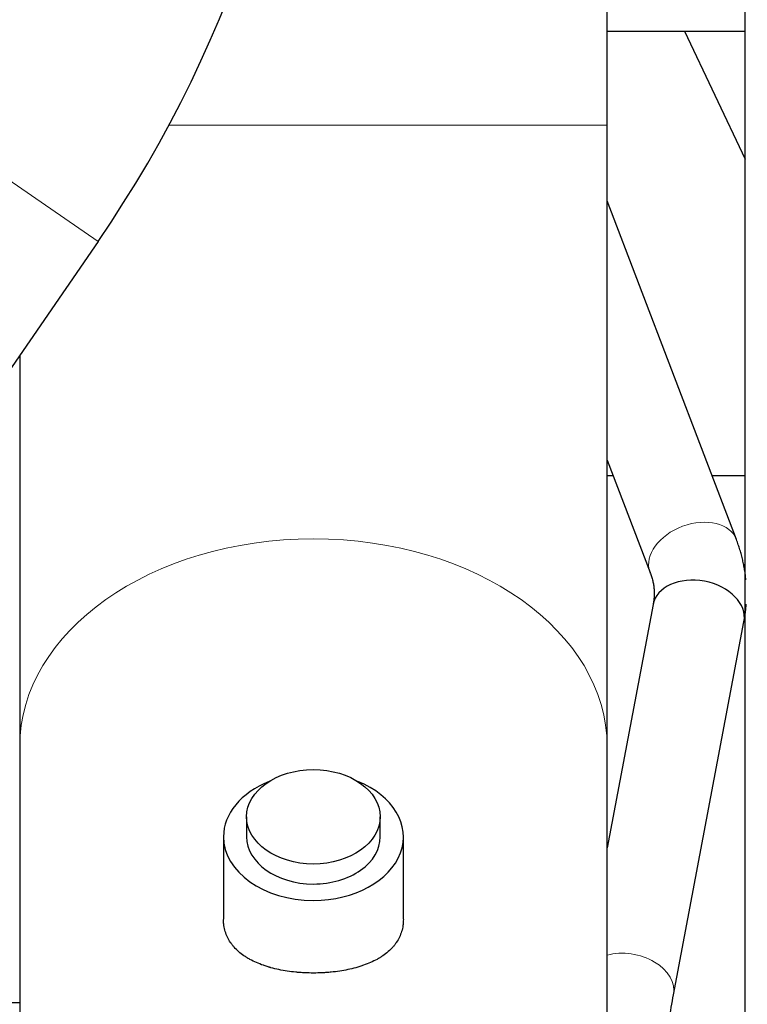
# Model space of a CAD drawing. Header units: inches. Extents: x 0 to 17820, y -10 to 12600.
# Tile 305 of 338: x 11798 to 11940, y 9028 to 9219. Entities that reach past the tile are written whole.
import ezdxf

# ---------------------------------------------------------------- set-up
doc = ezdxf.new("R2010")
doc.units = ezdxf.units.IN
doc.layers.add('1', color=7, linetype='Continuous', true_color=0xffffff)

msp = doc.modelspace()

# ---------------------------------------------------------------- linework, layer by layer
at = {"layer": '1', "color": 2, "linetype": 'Continuous', "lineweight": 25}
for p, q in [((11912.563, 9198.685), (11912.563, 9242.854)), ((11939.413, 8839.638), (11939.413, 9242.853)), ((11912.562, 9216.954), (11939.413, 9216.954)), ((11927.627, 9216.953), (11939.414, 9192.048)), ((11937.725, 9118.049), (11912.563, 9183.952)), ((11813.515, 9176.074), (11763.723, 9103.716)), ((11912.563, 9133.49), (11920.909, 9111.629)), ((11913.728, 9130.436), (11912.562, 9130.436)), ((11939.413, 9130.436), (11932.996, 9130.436)), ((11920.847, 9111.804), (11920.909, 9111.629)), ((11921.504, 9105.393), (11912.563, 9058.056)), ((11925.476, 9029.44), (11939.192, 9102.052)), ((11798.263, 9077.769), (11798.263, 8855.872)), ((11912.563, 8855.872), (11912.563, 9077.769)), ((11842.413, 9064.087), (11842.413, 9060.198)), ((11868.413, 9060.198), (11868.413, 9064.087)), ((11837.913, 9060.198), (11837.913, 9044.146)), ((11842.413, 9060.199), (11842.413, 9060.198)), ((11872.913, 9044.159), (11872.913, 9060.198)), ((11798.267, 9027.854), (11769.413, 9027.854))]:
    msp.add_line(p, q, dxfattribs=at)
at = {"layer": '1', "color": 110, "linetype": 'Continuous', "lineweight": 13}
for p, q in [((11750.83, 9219.21), (11813.515, 9176.074)), ((11827.288, 9198.685), (11912.563, 9198.685)), ((11937.737, 9118.02), (11937.725, 9118.049)), ((11925.468, 9029.396), (11925.476, 9029.44))]:
    msp.add_line(p, q, dxfattribs=at)
at = {"layer": '1', "color": 2, "linetype": 'Continuous', "lineweight": 25}
msp.add_arc((11617.413, 9311.019), 238.047, 325.46676, 0, dxfattribs=at)
at = {"layer": '1', "color": 110, "linetype": 'Continuous', "lineweight": 13}
for centre, major_axis, ratio, start_param, end_param in [((11929.317, 9114.839), (8.408, 3.21), 0.682665, 0, 3.1113407), ((11855.413, 9077.769), (57.15, 0), 0.7071068, 0.0000982, 3.1414945), ((11916.633, 9031.111), (8.844, -1.67), 0.7008827, 0, 2.1761131)]:
    msp.add_ellipse(centre, major_axis=major_axis, ratio=ratio, start_param=start_param, end_param=end_param, dxfattribs=at)
at = {"layer": '1', "color": 2, "linetype": 'Continuous', "lineweight": 25}
for centre, major_axis, ratio, start_param, end_param in [((11930.348, 9103.722), (8.844, -1.67), 0.7008827, 0.0000693, 3.1415638), ((11855.413, 9060.198), (-17.5, 0), 0.7071068, 5.2277084, 6.2831853), ((11855.413, 9060.198), (-17.5, 0), 0.7071068, 1.5707963, 4.1970696), ((11855.413, 9060.198), (-17.5, 0), 0.7071068, 0, 1.5707963), ((11855.413, 9060.198), (-13, 0), 0.7071068, 0, 1.5707963), ((11855.413, 9060.198), (-13, 0), 0.7071068, 1.5707963, 3.1416908)]:
    msp.add_ellipse(centre, major_axis=major_axis, ratio=ratio, start_param=start_param, end_param=end_param, dxfattribs=at)
msp.add_ellipse((11855.413, 9064.087), major_axis=(13, 0), ratio=0.7071068, dxfattribs=at)
for points, knots in [([(11912.563, 9077.769), (11912.563, 9083.621), (11912.563, 9094.973), (11912.563, 9112.146), (11912.563, 9126.667), (11912.563, 9138.357), (11912.563, 9149.265), (11912.563, 9161.989), (11912.563, 9178.849), (11912.563, 9191.576), (11912.563, 9198.685)], [0, 0, 0, 0, 0.1834104, 0.3358313, 0.4572382, 0.5476116, 0.6181849, 0.7146814, 0.8419614, 1, 1, 1, 1]), ([(11798.263, 9153.876), (11798.263, 9151.972), (11798.263, 9147.045), (11798.263, 9138.357), (11798.263, 9126.667), (11798.263, 9112.146), (11798.263, 9094.973), (11798.263, 9083.621), (11798.263, 9077.769)], [0, 0, 0, 0, 0.0666046, 0.173163, 0.3096174, 0.4929294, 0.7230692, 1, 1, 1, 1]), ([(11872.913, 9044.103), (11872.913, 9043.907), (11872.906, 9043.711), (11872.885, 9043.416), (11872.872, 9043.266), (11872.855, 9043.117), (11872.842, 9043.017), (11872.835, 9042.968), (11872.771, 9042.522), (11872.686, 9042.138), (11872.461, 9041.393), (11872.321, 9041.031), (11871.988, 9040.329), (11871.795, 9039.989), (11871.546, 9039.618), (11871.518, 9039.577), (11871.461, 9039.495), (11871.432, 9039.454), (11871.344, 9039.332), (11871.164, 9039.092), (11870.97, 9038.86), (11870.565, 9038.406), (11870.272, 9038.118), (11869.641, 9037.568), (11869.302, 9037.306), (11868.759, 9036.932), (11868.572, 9036.81), (11868.331, 9036.662), (11868.282, 9036.632), (11868.185, 9036.574), (11868.038, 9036.487), (11867.888, 9036.402), (11867.383, 9036.125), (11866.962, 9035.918), (11866.086, 9035.531), (11865.631, 9035.352), (11864.922, 9035.103), (11864.682, 9035.023), (11864.314, 9034.908), (11864.19, 9034.87), (11863.941, 9034.797), (11863.815, 9034.761), (11863.18, 9034.586), (11862.662, 9034.461), (11861.607, 9034.239), (11861.071, 9034.142), (11859.979, 9033.976), (11859.423, 9033.906), (11858.717, 9033.836), (11858.504, 9033.816), (11858.29, 9033.798), (11858.147, 9033.787), (11858.075, 9033.781), (11857.716, 9033.755), (11857.429, 9033.737), (11856.567, 9033.695), (11855.994, 9033.681), (11854.847, 9033.681), (11854.274, 9033.695), (11853.416, 9033.736), (11853.129, 9033.754), (11852.701, 9033.785), (11852.558, 9033.796), (11852.343, 9033.815), (11852.272, 9033.821), (11852.129, 9033.834), (11852.058, 9033.841), (11851.419, 9033.904), (11850.861, 9033.974), (11849.766, 9034.14), (11849.229, 9034.237), (11848.173, 9034.459), (11847.656, 9034.584), (11847.084, 9034.741), (11847.021, 9034.759), (11846.895, 9034.795), (11846.706, 9034.849), (11846.273, 9034.98), (11845.911, 9035.1), (11845.201, 9035.349), (11844.746, 9035.529), (11843.868, 9035.915), (11843.447, 9036.122), (11842.942, 9036.4), (11842.792, 9036.485), (11842.645, 9036.571), (11842.547, 9036.63), (11842.499, 9036.659), (11842.258, 9036.807), (11842.071, 9036.929), (11841.528, 9037.303), (11841.189, 9037.564), (11840.558, 9038.114), (11840.265, 9038.401), (11839.86, 9038.854), (11839.731, 9039.008), (11839.547, 9039.245), (11839.456, 9039.365), (11839.37, 9039.487), (11839.313, 9039.569), (11839.284, 9039.61), (11839.035, 9039.982), (11838.841, 9040.323), (11838.507, 9041.024), (11838.368, 9041.385), (11838.142, 9042.128), (11838.057, 9042.51), (11837.985, 9043.002), (11837.966, 9043.151), (11837.951, 9043.301), (11837.942, 9043.402), (11837.938, 9043.452), (11837.92, 9043.702), (11837.913, 9043.902), (11837.913, 9044.104)], [0, 0, 0, 0, 0.0151354, 0.0151354, 0.0229533, 0.0268622, 0.0268622, 0.0307712, 0.0307712, 0.0620427, 0.0620427, 0.0933142, 0.0933142, 0.1245857, 0.1245857, 0.1284946, 0.1284946, 0.1324035, 0.1324035, 0.1402214, 0.1558572, 0.1558572, 0.1871287, 0.1871287, 0.2184002, 0.2184002, 0.2340359, 0.2340359, 0.2379448, 0.2379448, 0.2418538, 0.2496716, 0.2496716, 0.2809431, 0.2809431, 0.3122146, 0.3122146, 0.3278504, 0.3278504, 0.3356683, 0.3356683, 0.3434861, 0.3434861, 0.3747576, 0.3747576, 0.4060291, 0.4060291, 0.4373006, 0.4373006, 0.4451185, 0.4490275, 0.4490275, 0.4529364, 0.4529364, 0.4685721, 0.4685721, 0.4998436, 0.4998436, 0.5311151, 0.5311151, 0.5467509, 0.5467509, 0.5545688, 0.5545688, 0.5584777, 0.5584777, 0.5623866, 0.5623866, 0.5936581, 0.5936581, 0.6249296, 0.6249296, 0.6562011, 0.6562011, 0.6601101, 0.6601101, 0.664019, 0.6718369, 0.6874726, 0.6874726, 0.7187441, 0.7187441, 0.7500156, 0.7500156, 0.7578335, 0.7617424, 0.7617424, 0.7656514, 0.7656514, 0.7812871, 0.7812871, 0.8125586, 0.8125586, 0.8438301, 0.8438301, 0.8594659, 0.8594659, 0.8672838, 0.8711927, 0.8711927, 0.8751016, 0.8751016, 0.9063731, 0.9063731, 0.9376446, 0.9376446, 0.9689161, 0.9689161, 0.976734, 0.9806429, 0.9806429, 0.9845519, 0.9845519, 1, 1, 1, 1]), ([(11923.412, 9002.579), (11923.41, 9005.569), (11923.521, 9011.077), (11924.134, 9020.681), (11924.881, 9026.304), (11925.481, 9029.464)], [0, 0, 0, 0, 0.2912091, 0.5546659, 1, 1, 1, 1])]:
    msp.add_open_spline(points, degree=3, knots=knots, dxfattribs=at)
for points in [[(11939.563, 9110.22), (11939.19, 9114.157), (11937.736, 9118.021)], [(11920.899, 9111.657), (11922.177, 9108.491), (11921.5, 9105.369)], [(11939.196, 9102.075), (11939.506, 9103.774), (11939.622, 9105.459)]]:
    msp.add_open_spline(points, degree=2, dxfattribs=at)

doc.saveas('drawing.dxf')
